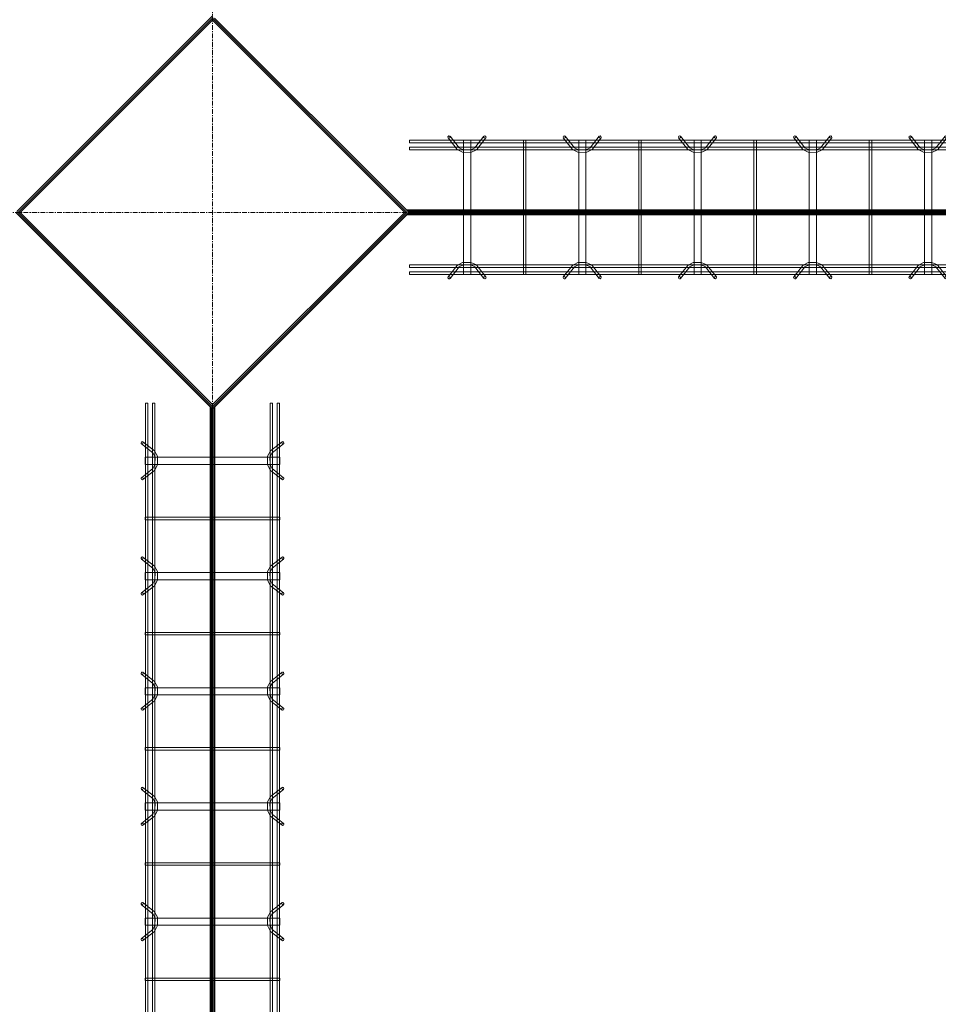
# Model space of a CAD drawing. Header units: inches. Extents: x -4136 to 1945, y -6639 to 12387.
# Tile 341 of 656: x -2847 to -2752, y 10084 to 10187. Entities that reach past the tile are written whole.
import ezdxf

# ---------------------------------------------------------------- set-up
doc = ezdxf.new("R2010")
doc.units = ezdxf.units.IN
doc.header["$MEASUREMENT"] = 0
doc.linetypes.add('Línea de rejilla', pattern=[0.875, 0.5, -0.125, 0.125, -0.125])
for name, color, linetype, lineweight in [('A-FLOR', 7, 'Continuous', 9), ('A-GENM', 7, 'Continuous', 9), ('S-BEAM', 7, 'Continuous', 9), ('S-GRID', 7, 'Continuous', 9)]:
    doc.layers.add(name, color=color, linetype=linetype, lineweight=lineweight)

# ---------------------------------------------------------------- blocks, each defined once
blk = doc.blocks.new('Dowel bar assembly - Dowel bar assembly-670865-SLAB ON GROUND JOINTS')
at = {"layer": 'S-BEAM', "color": 253, "true_color": 0xaaaaaa}
for p, q in [((4.02, 2.23), (4.97, 1.03)), ((5.18, 1.19), (4.23, 2.39)), ((7.76, 2.39), (6.81, 1.19)), ((7.01, 1.03), (7.96, 2.23)), ((16.02, 2.23), (16.97, 1.03)), ((17.18, 1.19), (16.23, 2.39)), ((19.76, 2.39), (18.81, 1.19)), ((19.01, 1.03), (19.96, 2.23)), ((28.02, 2.23), (28.97, 1.03)), ((29.18, 1.19), (28.23, 2.39)), ((31.76, 2.39), (30.81, 1.19)), ((31.01, 1.03), (31.96, 2.23)), ((40.02, 2.23), (40.97, 1.03)), ((41.18, 1.19), (40.23, 2.39)), ((43.76, 2.39), (42.81, 1.19)), ((43.01, 1.03), (43.96, 2.23)), ((52.02, 2.23), (52.97, 1.03)), ((53.18, 1.19), (52.23, 2.39)), ((55.76, 2.39), (54.81, 1.19)), ((55.01, 1.03), (55.96, 2.23)), ((64.02, 2.23), (64.97, 1.03)), ((65.18, 1.19), (64.23, 2.39)), ((67.76, 2.39), (66.81, 1.19)), ((67.01, 1.03), (67.96, 2.23)), ((76.02, 2.23), (76.97, 1.03)), ((77.18, 1.19), (76.23, 2.39)), ((79.76, 2.39), (78.81, 1.19)), ((79.01, 1.03), (79.96, 2.23)), ((88.02, 2.23), (88.97, 1.03)), ((89.18, 1.19), (88.23, 2.39)), ((91.76, 2.39), (90.81, 1.19)), ((91.01, 1.03), (91.96, 2.23)), ((100.02, 2.23), (100.97, 1.03)), ((101.18, 1.19), (100.23, 2.39)), ((103.76, 2.39), (102.81, 1.19)), ((103.01, 1.03), (103.96, 2.23)), ((112.02, 2.23), (112.97, 1.03)), ((113.18, 1.19), (112.23, 2.39)), ((115.76, 2.39), (114.81, 1.19)), ((115.01, 1.03), (115.96, 2.23)), ((127.63, 2.23), (128.58, 1.03)), ((128.78, 1.19), (127.83, 2.39)), ((131.37, 2.39), (130.42, 1.19)), ((130.62, 1.03), (131.57, 2.23)), ((135.61, 1.98), (0, 1.98)), ((0, 1.98), (0, 1.72)), ((0, 1.72), (0, 1.98)), ((0, 1.72), (135.61, 1.72)), ((135.61, 1.25), (0, 1.25)), ((0, 0.99), (0, 1.25)), ((0, 1.25), (0, 0.99)), ((5.63, 1.99), (5.63, -12.01)), ((6.38, 1.99), (5.63, 1.99)), ((5.63, 1.99), (6.38, 1.99)), ((6.38, -12.01), (6.38, 1.99)), ((11.87, 1.99), (11.87, -12.01)), ((12.13, 1.99), (11.87, 1.99)), ((11.87, 1.99), (12.13, 1.99)), ((12.13, -12.01), (12.13, 1.99)), ((17.63, 1.99), (17.63, -12.01)), ((18.38, 1.99), (17.63, 1.99)), ((17.63, 1.99), (18.38, 1.99)), ((18.38, -12.01), (18.38, 1.99)), ((23.87, 1.99), (23.87, -12.01)), ((24.13, 1.99), (23.87, 1.99)), ((23.87, 1.99), (24.13, 1.99)), ((24.13, -12.01), (24.13, 1.99)), ((29.63, 1.99), (29.63, -12.01)), ((30.38, 1.99), (29.63, 1.99)), ((29.63, 1.99), (30.38, 1.99)), ((30.38, -12.01), (30.38, 1.99)), ((35.87, 1.99), (35.87, -12.01)), ((36.13, 1.99), (35.87, 1.99)), ((35.87, 1.99), (36.13, 1.99)), ((36.13, -12.01), (36.13, 1.99)), ((41.63, 1.99), (41.63, -12.01)), ((42.38, 1.99), (41.63, 1.99)), ((41.63, 1.99), (42.38, 1.99)), ((42.38, -12.01), (42.38, 1.99)), ((47.87, 1.99), (47.87, -12.01)), ((48.13, 1.99), (47.87, 1.99)), ((47.87, 1.99), (48.13, 1.99)), ((48.13, -12.01), (48.13, 1.99)), ((53.63, 1.99), (53.63, -12.01)), ((54.38, 1.99), (53.63, 1.99)), ((53.63, 1.99), (54.38, 1.99)), ((54.38, -12.01), (54.38, 1.99)), ((59.87, 1.99), (59.87, -12.01)), ((60.13, 1.99), (59.87, 1.99)), ((59.87, 1.99), (60.13, 1.99)), ((60.13, -12.01), (60.13, 1.99)), ((65.63, 1.99), (65.63, -12.01)), ((66.38, 1.99), (65.63, 1.99)), ((65.63, 1.99), (66.38, 1.99)), ((66.38, -12.01), (66.38, 1.99)), ((71.87, 1.99), (71.87, -12.01)), ((72.13, 1.99), (71.87, 1.99)), ((71.87, 1.99), (72.13, 1.99)), ((72.13, -12.01), (72.13, 1.99)), ((77.63, 1.99), (77.63, -12.01)), ((78.38, 1.99), (77.63, 1.99)), ((77.63, 1.99), (78.38, 1.99)), ((78.38, -12.01), (78.38, 1.99)), ((83.87, 1.99), (83.87, -12.01)), ((84.13, 1.99), (83.87, 1.99)), ((83.87, 1.99), (84.13, 1.99)), ((84.13, -12.01), (84.13, 1.99)), ((89.63, 1.99), (89.63, -12.01)), ((90.38, 1.99), (89.63, 1.99)), ((89.63, 1.99), (90.38, 1.99)), ((90.38, -12.01), (90.38, 1.99)), ((95.87, 1.99), (95.87, -12.01)), ((96.13, 1.99), (95.87, 1.99)), ((95.87, 1.99), (96.13, 1.99)), ((96.13, -12.01), (96.13, 1.99)), ((101.63, 1.99), (101.63, -12.01)), ((102.38, 1.99), (101.63, 1.99)), ((101.63, 1.99), (102.38, 1.99)), ((102.38, -12.01), (102.38, 1.99)), ((107.87, 1.99), (107.87, -12.01)), ((108.13, 1.99), (107.87, 1.99)), ((107.87, 1.99), (108.13, 1.99)), ((108.13, -12.01), (108.13, 1.99)), ((113.63, 1.99), (113.63, -12.01)), ((114.38, 1.99), (113.63, 1.99)), ((113.63, 1.99), (114.38, 1.99)), ((114.38, -12.01), (114.38, 1.99)), ((119.87, 1.99), (119.87, -12.01)), ((120.13, 1.99), (119.87, 1.99)), ((119.87, 1.99), (120.13, 1.99)), ((120.13, -12.01), (120.13, 1.99)), ((129.23, 1.99), (129.23, -12.01)), ((129.98, 1.99), (129.23, 1.99)), ((129.23, 1.99), (129.98, 1.99)), ((129.98, -12.01), (129.98, 1.99)), ((135.61, 1.98), (135.61, 1.72)), ((135.61, 1.72), (135.61, 1.98)), ((135.61, 0.99), (135.61, 1.25)), ((135.61, 1.25), (135.61, 0.99)), ((0, 0.99), (135.61, 0.99)), ((135.61, -11.01), (0, -11.01)), ((0, -11.27), (0, -11.01)), ((0, -11.01), (0, -11.27)), ((0, -11.27), (135.61, -11.27)), ((4.97, -11.05), (4.02, -12.25)), ((4.23, -12.41), (5.18, -11.21)), ((6.81, -11.21), (7.76, -12.41)), ((7.96, -12.25), (7.01, -11.05)), ((16.97, -11.05), (16.02, -12.25)), ((16.23, -12.41), (17.18, -11.21)), ((18.81, -11.21), (19.76, -12.41)), ((19.96, -12.25), (19.01, -11.05)), ((28.97, -11.05), (28.02, -12.25)), ((28.23, -12.41), (29.18, -11.21)), ((30.81, -11.21), (31.76, -12.41)), ((31.96, -12.25), (31.01, -11.05)), ((40.97, -11.05), (40.02, -12.25)), ((40.23, -12.41), (41.18, -11.21)), ((42.81, -11.21), (43.76, -12.41)), ((43.96, -12.25), (43.01, -11.05)), ((52.97, -11.05), (52.02, -12.25)), ((52.23, -12.41), (53.18, -11.21)), ((54.81, -11.21), (55.76, -12.41)), ((55.96, -12.25), (55.01, -11.05)), ((64.97, -11.05), (64.02, -12.25)), ((64.23, -12.41), (65.18, -11.21)), ((66.81, -11.21), (67.76, -12.41)), ((67.96, -12.25), (67.01, -11.05)), ((76.97, -11.05), (76.02, -12.25)), ((76.23, -12.41), (77.18, -11.21)), ((78.81, -11.21), (79.76, -12.41)), ((79.96, -12.25), (79.01, -11.05)), ((88.97, -11.05), (88.02, -12.25)), ((88.23, -12.41), (89.18, -11.21)), ((90.81, -11.21), (91.76, -12.41)), ((91.96, -12.25), (91.01, -11.05)), ((100.97, -11.05), (100.02, -12.25)), ((100.23, -12.41), (101.18, -11.21)), ((102.81, -11.21), (103.76, -12.41)), ((103.96, -12.25), (103.01, -11.05)), ((112.97, -11.05), (112.02, -12.25)), ((112.23, -12.41), (113.18, -11.21)), ((114.81, -11.21), (115.76, -12.41)), ((115.96, -12.25), (115.01, -11.05)), ((128.58, -11.05), (127.63, -12.25)), ((127.83, -12.41), (128.78, -11.21)), ((130.42, -11.21), (131.37, -12.41)), ((131.57, -12.25), (130.62, -11.05)), ((135.61, -11.27), (135.61, -11.01)), ((135.61, -11.01), (135.61, -11.27)), ((135.61, -11.74), (0, -11.74)), ((0, -12), (0, -11.74)), ((0, -11.74), (0, -12)), ((0, -12), (135.61, -12)), ((6.38, -12.01), (5.63, -12.01)), ((5.63, -12.01), (6.38, -12.01)), ((12.13, -12.01), (11.87, -12.01)), ((11.87, -12.01), (12.13, -12.01)), ((18.38, -12.01), (17.63, -12.01)), ((17.63, -12.01), (18.38, -12.01)), ((24.13, -12.01), (23.87, -12.01)), ((23.87, -12.01), (24.13, -12.01)), ((30.38, -12.01), (29.63, -12.01)), ((29.63, -12.01), (30.38, -12.01)), ((36.13, -12.01), (35.87, -12.01)), ((35.87, -12.01), (36.13, -12.01)), ((42.38, -12.01), (41.63, -12.01)), ((41.63, -12.01), (42.38, -12.01)), ((48.13, -12.01), (47.87, -12.01)), ((47.87, -12.01), (48.13, -12.01)), ((54.38, -12.01), (53.63, -12.01)), ((53.63, -12.01), (54.38, -12.01)), ((60.13, -12.01), (59.87, -12.01)), ((59.87, -12.01), (60.13, -12.01)), ((66.38, -12.01), (65.63, -12.01)), ((65.63, -12.01), (66.38, -12.01)), ((72.13, -12.01), (71.87, -12.01)), ((71.87, -12.01), (72.13, -12.01)), ((78.38, -12.01), (77.63, -12.01)), ((77.63, -12.01), (78.38, -12.01)), ((84.13, -12.01), (83.87, -12.01)), ((83.87, -12.01), (84.13, -12.01)), ((90.38, -12.01), (89.63, -12.01)), ((89.63, -12.01), (90.38, -12.01)), ((96.13, -12.01), (95.87, -12.01)), ((95.87, -12.01), (96.13, -12.01)), ((102.38, -12.01), (101.63, -12.01)), ((101.63, -12.01), (102.38, -12.01)), ((108.13, -12.01), (107.87, -12.01)), ((107.87, -12.01), (108.13, -12.01)), ((114.38, -12.01), (113.63, -12.01)), ((113.63, -12.01), (114.38, -12.01)), ((120.13, -12.01), (119.87, -12.01)), ((119.87, -12.01), (120.13, -12.01)), ((129.98, -12.01), (129.23, -12.01)), ((129.23, -12.01), (129.98, -12.01)), ((135.61, -12), (135.61, -11.74)), ((135.61, -11.74), (135.61, -12))]:
    blk.add_line(p, q, dxfattribs=at)
at = {"layer": 'S-BEAM', "color": 253, "true_color": 0xaaaaaa, "flags": 128}
for points in [[(4.97, 1.03), (5.53, 0.73), (6.39, 0.72), (6.97, 0.99), (7.01, 1.03)], [(5.18, 1.19), (5.62, 0.97), (6.38, 0.98), (6.81, 1.19)], [(16.97, 1.03), (17.53, 0.73), (18.39, 0.72), (18.97, 0.99), (19.01, 1.03)], [(17.18, 1.19), (17.62, 0.97), (18.38, 0.98), (18.81, 1.19)], [(28.97, 1.03), (29.53, 0.73), (30.39, 0.72), (30.97, 0.99), (31.01, 1.03)], [(29.18, 1.19), (29.62, 0.97), (30.38, 0.98), (30.81, 1.19)], [(40.97, 1.03), (41.53, 0.73), (42.39, 0.72), (42.97, 0.99), (43.01, 1.03)], [(41.18, 1.19), (41.62, 0.97), (42.38, 0.98), (42.81, 1.19)], [(52.97, 1.03), (53.53, 0.73), (54.39, 0.72), (54.97, 0.99), (55.01, 1.03)], [(53.18, 1.19), (53.62, 0.97), (54.38, 0.98), (54.81, 1.19)], [(64.97, 1.03), (65.53, 0.73), (66.39, 0.72), (66.97, 0.99), (67.01, 1.03)], [(65.18, 1.19), (65.62, 0.97), (66.38, 0.98), (66.81, 1.19)], [(76.97, 1.03), (77.53, 0.73), (78.39, 0.72), (78.97, 0.99), (79.01, 1.03)], [(77.18, 1.19), (77.62, 0.97), (78.38, 0.98), (78.81, 1.19)], [(88.97, 1.03), (89.53, 0.73), (90.39, 0.72), (90.97, 0.99), (91.01, 1.03)], [(89.18, 1.19), (89.62, 0.97), (90.38, 0.98), (90.81, 1.19)], [(100.97, 1.03), (101.53, 0.73), (102.39, 0.72), (102.97, 0.99), (103.01, 1.03)], [(101.18, 1.19), (101.62, 0.97), (102.38, 0.98), (102.81, 1.19)], [(112.97, 1.03), (113.53, 0.73), (114.39, 0.72), (114.97, 0.99), (115.01, 1.03)], [(113.18, 1.19), (113.62, 0.97), (114.38, 0.98), (114.81, 1.19)], [(128.58, 1.03), (129.13, 0.73), (129.99, 0.72), (130.58, 0.99), (130.62, 1.03)], [(128.78, 1.19), (129.23, 0.97), (129.99, 0.98), (130.42, 1.19)], [(4.97, -11.05), (5.53, -10.75), (6.39, -10.74), (6.97, -11.01), (7.01, -11.05)], [(5.18, -11.21), (5.62, -10.99), (6.38, -11), (6.81, -11.21)], [(16.97, -11.05), (17.53, -10.75), (18.39, -10.74), (18.97, -11.01), (19.01, -11.05)], [(17.18, -11.21), (17.62, -10.99), (18.38, -11), (18.81, -11.21)], [(28.97, -11.05), (29.53, -10.75), (30.39, -10.74), (30.97, -11.01), (31.01, -11.05)], [(29.18, -11.21), (29.62, -10.99), (30.38, -11), (30.81, -11.21)], [(40.97, -11.05), (41.53, -10.75), (42.39, -10.74), (42.97, -11.01), (43.01, -11.05)], [(41.18, -11.21), (41.62, -10.99), (42.38, -11), (42.81, -11.21)], [(52.97, -11.05), (53.53, -10.75), (54.39, -10.74), (54.97, -11.01), (55.01, -11.05)], [(53.18, -11.21), (53.62, -10.99), (54.38, -11), (54.81, -11.21)], [(64.97, -11.05), (65.53, -10.75), (66.39, -10.74), (66.97, -11.01), (67.01, -11.05)], [(65.18, -11.21), (65.62, -10.99), (66.38, -11), (66.81, -11.21)], [(76.97, -11.05), (77.53, -10.75), (78.39, -10.74), (78.97, -11.01), (79.01, -11.05)], [(77.18, -11.21), (77.62, -10.99), (78.38, -11), (78.81, -11.21)], [(88.97, -11.05), (89.53, -10.75), (90.39, -10.74), (90.97, -11.01), (91.01, -11.05)], [(89.18, -11.21), (89.62, -10.99), (90.38, -11), (90.81, -11.21)], [(100.97, -11.05), (101.53, -10.75), (102.39, -10.74), (102.97, -11.01), (103.01, -11.05)], [(101.18, -11.21), (101.62, -10.99), (102.38, -11), (102.81, -11.21)], [(112.97, -11.05), (113.53, -10.75), (114.39, -10.74), (114.97, -11.01), (115.01, -11.05)], [(113.18, -11.21), (113.62, -10.99), (114.38, -11), (114.81, -11.21)], [(128.58, -11.05), (129.13, -10.75), (129.99, -10.74), (130.58, -11.01), (130.62, -11.05)], [(128.78, -11.21), (129.23, -10.99), (129.99, -11), (130.42, -11.21)]]:
    blk.add_lwpolyline(points, dxfattribs=at)
at = {"layer": 'S-BEAM', "color": 253, "true_color": 0xaaaaaa}
for centre, major_axis, start_param, end_param in [((4.12, 2.31), (0.101, 0.08), 5.709265, 8.850858), ((4.12, 2.31), (0.101, 0.08), 2.567673, 5.709265), ((7.86, 2.31), (-0.101, 0.08), 3.715513, 6.857105), ((7.86, 2.31), (-0.101, 0.08), 0.57392, 3.715513), ((16.12, 2.31), (0.101, 0.08), 5.709265, 8.850858), ((16.12, 2.31), (0.101, 0.08), 2.567673, 5.709265), ((19.86, 2.31), (-0.101, 0.08), 3.715513, 6.857105), ((19.86, 2.31), (-0.101, 0.08), 0.57392, 3.715513), ((28.12, 2.31), (0.101, 0.08), 5.709265, 8.850858), ((28.12, 2.31), (0.101, 0.08), 2.567673, 5.709265), ((31.86, 2.31), (-0.101, 0.08), 3.715513, 6.857105), ((31.86, 2.31), (-0.101, 0.08), 0.57392, 3.715513), ((40.12, 2.31), (0.101, 0.08), 5.709265, 8.850858), ((40.12, 2.31), (0.101, 0.08), 2.567673, 5.709265), ((43.86, 2.31), (-0.101, 0.08), 3.715513, 6.857105), ((43.86, 2.31), (-0.101, 0.08), 0.57392, 3.715513), ((52.12, 2.31), (0.101, 0.08), 5.709265, 8.850858), ((52.12, 2.31), (0.101, 0.08), 2.567673, 5.709265), ((55.86, 2.31), (-0.101, 0.08), 3.715513, 6.857105), ((55.86, 2.31), (-0.101, 0.08), 0.57392, 3.715513), ((64.12, 2.31), (0.101, 0.08), 5.709265, 8.850858), ((64.12, 2.31), (0.101, 0.08), 2.567673, 5.709265), ((67.86, 2.31), (-0.101, 0.08), 3.715513, 6.857105), ((67.86, 2.31), (-0.101, 0.08), 0.57392, 3.715513), ((76.12, 2.31), (0.101, 0.08), 5.709265, 8.850858), ((76.12, 2.31), (0.101, 0.08), 2.567673, 5.709265), ((79.86, 2.31), (-0.101, 0.08), 3.715513, 6.857105), ((79.86, 2.31), (-0.101, 0.08), 0.57392, 3.715513), ((88.12, 2.31), (0.101, 0.08), 5.709265, 8.850858), ((88.12, 2.31), (0.101, 0.08), 2.567673, 5.709265), ((91.86, 2.31), (-0.101, 0.08), 3.715513, 6.857105), ((91.86, 2.31), (-0.101, 0.08), 0.57392, 3.715513), ((100.12, 2.31), (0.101, 0.08), 5.709265, 8.850858), ((100.12, 2.31), (0.101, 0.08), 2.567673, 5.709265), ((103.86, 2.31), (-0.101, 0.08), 3.715513, 6.857105), ((103.86, 2.31), (-0.101, 0.08), 0.57392, 3.715513), ((112.12, 2.31), (0.101, 0.08), 5.709265, 8.850858), ((112.12, 2.31), (0.101, 0.08), 2.567673, 5.709265), ((115.86, 2.31), (-0.101, 0.08), 3.715513, 6.857105), ((115.86, 2.31), (-0.101, 0.08), 0.57392, 3.715513), ((127.73, 2.31), (0.101, 0.08), 5.709265, 8.850858), ((127.73, 2.31), (0.101, 0.08), 2.567673, 5.709265), ((131.47, 2.31), (-0.101, 0.08), 3.715513, 6.857105), ((131.47, 2.31), (-0.101, 0.08), 0.57392, 3.715513), ((4.12, -12.33), (-0.101, 0.08), 3.715513, 6.857105), ((7.86, -12.33), (0.101, 0.08), 5.709265, 8.850858), ((16.12, -12.33), (-0.101, 0.08), 3.715513, 6.857105), ((19.86, -12.33), (0.101, 0.08), 5.709265, 8.850858), ((28.12, -12.33), (-0.101, 0.08), 3.715513, 6.857105), ((31.86, -12.33), (0.101, 0.08), 5.709265, 8.850858), ((40.12, -12.33), (-0.101, 0.08), 3.715513, 6.857105), ((43.86, -12.33), (0.101, 0.08), 5.709265, 8.850858), ((52.12, -12.33), (-0.101, 0.08), 3.715513, 6.857105), ((55.86, -12.33), (0.101, 0.08), 5.709265, 8.850858), ((64.12, -12.33), (-0.101, 0.08), 3.715513, 6.857105), ((67.86, -12.33), (0.101, 0.08), 5.709265, 8.850858), ((76.12, -12.33), (-0.101, 0.08), 3.715513, 6.857105), ((79.86, -12.33), (0.101, 0.08), 5.709265, 8.850858), ((88.12, -12.33), (-0.101, 0.08), 3.715513, 6.857105), ((91.86, -12.33), (0.101, 0.08), 5.709265, 8.850858), ((100.12, -12.33), (-0.101, 0.08), 3.715513, 6.857105), ((103.86, -12.33), (0.101, 0.08), 5.709265, 8.850858), ((112.12, -12.33), (-0.101, 0.08), 3.715513, 6.857105), ((115.86, -12.33), (0.101, 0.08), 5.709265, 8.850858), ((127.73, -12.33), (-0.101, 0.08), 3.715513, 6.857105), ((131.47, -12.33), (0.101, 0.08), 5.709265, 8.850858), ((4.12, -12.33), (-0.101, 0.08), 0.57392, 3.715513), ((7.86, -12.33), (0.101, 0.08), 2.567673, 5.709265), ((16.12, -12.33), (-0.101, 0.08), 0.57392, 3.715513), ((19.86, -12.33), (0.101, 0.08), 2.567673, 5.709265), ((28.12, -12.33), (-0.101, 0.08), 0.57392, 3.715513), ((31.86, -12.33), (0.101, 0.08), 2.567673, 5.709265), ((40.12, -12.33), (-0.101, 0.08), 0.57392, 3.715513), ((43.86, -12.33), (0.101, 0.08), 2.567673, 5.709265), ((52.12, -12.33), (-0.101, 0.08), 0.57392, 3.715513), ((55.86, -12.33), (0.101, 0.08), 2.567673, 5.709265), ((64.12, -12.33), (-0.101, 0.08), 0.57392, 3.715513), ((67.86, -12.33), (0.101, 0.08), 2.567673, 5.709265), ((76.12, -12.33), (-0.101, 0.08), 0.57392, 3.715513), ((79.86, -12.33), (0.101, 0.08), 2.567673, 5.709265), ((88.12, -12.33), (-0.101, 0.08), 0.57392, 3.715513), ((91.86, -12.33), (0.101, 0.08), 2.567673, 5.709265), ((100.12, -12.33), (-0.101, 0.08), 0.57392, 3.715513), ((103.86, -12.33), (0.101, 0.08), 2.567673, 5.709265), ((112.12, -12.33), (-0.101, 0.08), 0.57392, 3.715513), ((115.86, -12.33), (0.101, 0.08), 2.567673, 5.709265), ((127.73, -12.33), (-0.101, 0.08), 0.57392, 3.715513), ((131.47, -12.33), (0.101, 0.08), 2.567673, 5.709265)]:
    blk.add_ellipse(centre, major_axis=major_axis, ratio=0.816528, start_param=start_param, end_param=end_param, dxfattribs=at)
blk = doc.blocks.new('Dowel bar assembly - Dowel bar assembly-673744-SLAB ON GROUND JOINTS')
at = {"layer": 'S-BEAM', "color": 253, "true_color": 0xaaaaaa}
for p, q in [((4.02, 2.23), (4.97, 1.03)), ((5.18, 1.19), (4.23, 2.39)), ((7.76, 2.39), (6.81, 1.19)), ((7.01, 1.03), (7.96, 2.23)), ((16.02, 2.23), (16.97, 1.03)), ((17.18, 1.19), (16.23, 2.39)), ((19.76, 2.39), (18.81, 1.19)), ((19.01, 1.03), (19.96, 2.23)), ((28.02, 2.23), (28.97, 1.03)), ((29.18, 1.19), (28.23, 2.39)), ((31.76, 2.39), (30.81, 1.19)), ((31.01, 1.03), (31.96, 2.23)), ((40.02, 2.23), (40.97, 1.03)), ((41.18, 1.19), (40.23, 2.39)), ((43.76, 2.39), (42.81, 1.19)), ((43.01, 1.03), (43.96, 2.23)), ((52.02, 2.23), (52.97, 1.03)), ((53.18, 1.19), (52.23, 2.39)), ((55.76, 2.39), (54.81, 1.19)), ((55.01, 1.03), (55.96, 2.23)), ((245.28, 1.98), (0, 1.98)), ((0, 1.98), (0, 1.72)), ((0, 1.72), (0, 1.98)), ((0, 1.72), (245.28, 1.72)), ((245.28, 1.25), (0, 1.25)), ((0, 0.99), (0, 1.25)), ((0, 1.25), (0, 0.99)), ((5.63, 1.99), (5.63, -12.01)), ((6.38, 1.99), (5.63, 1.99)), ((5.63, 1.99), (6.38, 1.99)), ((6.38, -12.01), (6.38, 1.99)), ((11.87, 1.99), (11.87, -12.01)), ((12.13, 1.99), (11.87, 1.99)), ((11.87, 1.99), (12.13, 1.99)), ((12.13, -12.01), (12.13, 1.99)), ((17.63, 1.99), (17.63, -12.01)), ((18.38, 1.99), (17.63, 1.99)), ((17.63, 1.99), (18.38, 1.99)), ((18.38, -12.01), (18.38, 1.99)), ((23.87, 1.99), (23.87, -12.01)), ((24.13, 1.99), (23.87, 1.99)), ((23.87, 1.99), (24.13, 1.99)), ((24.13, -12.01), (24.13, 1.99)), ((29.63, 1.99), (29.63, -12.01)), ((30.38, 1.99), (29.63, 1.99)), ((29.63, 1.99), (30.38, 1.99)), ((30.38, -12.01), (30.38, 1.99)), ((35.87, 1.99), (35.87, -12.01)), ((36.13, 1.99), (35.87, 1.99)), ((35.87, 1.99), (36.13, 1.99)), ((36.13, -12.01), (36.13, 1.99)), ((41.63, 1.99), (41.63, -12.01)), ((42.38, 1.99), (41.63, 1.99)), ((41.63, 1.99), (42.38, 1.99)), ((42.38, -12.01), (42.38, 1.99)), ((47.87, 1.99), (47.87, -12.01)), ((48.13, 1.99), (47.87, 1.99)), ((47.87, 1.99), (48.13, 1.99)), ((48.13, -12.01), (48.13, 1.99)), ((53.63, 1.99), (53.63, -12.01)), ((54.38, 1.99), (53.63, 1.99)), ((53.63, 1.99), (54.38, 1.99)), ((54.38, -12.01), (54.38, 1.99)), ((59.87, 1.99), (59.87, -12.01)), ((60.13, 1.99), (59.87, 1.99)), ((59.87, 1.99), (60.13, 1.99)), ((60.13, -12.01), (60.13, 1.99)), ((0, 0.99), (245.28, 0.99)), ((245.28, -11.01), (0, -11.01)), ((0, -11.27), (0, -11.01)), ((0, -11.01), (0, -11.27)), ((0, -11.27), (245.28, -11.27)), ((4.97, -11.05), (4.02, -12.25)), ((4.23, -12.41), (5.18, -11.21)), ((6.81, -11.21), (7.76, -12.41)), ((7.96, -12.25), (7.01, -11.05)), ((16.97, -11.05), (16.02, -12.25)), ((16.23, -12.41), (17.18, -11.21)), ((18.81, -11.21), (19.76, -12.41)), ((19.96, -12.25), (19.01, -11.05)), ((28.97, -11.05), (28.02, -12.25)), ((28.23, -12.41), (29.18, -11.21)), ((30.81, -11.21), (31.76, -12.41)), ((31.96, -12.25), (31.01, -11.05)), ((40.97, -11.05), (40.02, -12.25)), ((40.23, -12.41), (41.18, -11.21)), ((42.81, -11.21), (43.76, -12.41)), ((43.96, -12.25), (43.01, -11.05)), ((52.97, -11.05), (52.02, -12.25)), ((52.23, -12.41), (53.18, -11.21)), ((54.81, -11.21), (55.76, -12.41)), ((55.96, -12.25), (55.01, -11.05)), ((245.28, -11.74), (0, -11.74)), ((0, -12), (0, -11.74)), ((0, -11.74), (0, -12)), ((0, -12), (245.28, -12)), ((6.38, -12.01), (5.63, -12.01)), ((5.63, -12.01), (6.38, -12.01)), ((12.13, -12.01), (11.87, -12.01)), ((11.87, -12.01), (12.13, -12.01)), ((18.38, -12.01), (17.63, -12.01)), ((17.63, -12.01), (18.38, -12.01)), ((24.13, -12.01), (23.87, -12.01)), ((23.87, -12.01), (24.13, -12.01)), ((30.38, -12.01), (29.63, -12.01)), ((29.63, -12.01), (30.38, -12.01)), ((36.13, -12.01), (35.87, -12.01)), ((35.87, -12.01), (36.13, -12.01)), ((42.38, -12.01), (41.63, -12.01)), ((41.63, -12.01), (42.38, -12.01)), ((48.13, -12.01), (47.87, -12.01)), ((47.87, -12.01), (48.13, -12.01)), ((54.38, -12.01), (53.63, -12.01)), ((53.63, -12.01), (54.38, -12.01)), ((60.13, -12.01), (59.87, -12.01)), ((59.87, -12.01), (60.13, -12.01))]:
    blk.add_line(p, q, dxfattribs=at)
at = {"layer": 'S-BEAM', "color": 253, "true_color": 0xaaaaaa, "flags": 128}
for points in [[(4.97, 1.03), (5.53, 0.73), (6.39, 0.72), (6.97, 0.99), (7.01, 1.03)], [(5.18, 1.19), (5.62, 0.97), (6.38, 0.98), (6.81, 1.19)], [(16.97, 1.03), (17.53, 0.73), (18.39, 0.72), (18.97, 0.99), (19.01, 1.03)], [(17.18, 1.19), (17.62, 0.97), (18.38, 0.98), (18.81, 1.19)], [(28.97, 1.03), (29.53, 0.73), (30.39, 0.72), (30.97, 0.99), (31.01, 1.03)], [(29.18, 1.19), (29.62, 0.97), (30.38, 0.98), (30.81, 1.19)], [(40.97, 1.03), (41.53, 0.73), (42.39, 0.72), (42.97, 0.99), (43.01, 1.03)], [(41.18, 1.19), (41.62, 0.97), (42.38, 0.98), (42.81, 1.19)], [(52.97, 1.03), (53.53, 0.73), (54.39, 0.72), (54.97, 0.99), (55.01, 1.03)], [(53.18, 1.19), (53.62, 0.97), (54.38, 0.98), (54.81, 1.19)], [(4.97, -11.05), (5.53, -10.75), (6.39, -10.74), (6.97, -11.01), (7.01, -11.05)], [(5.18, -11.21), (5.62, -10.99), (6.38, -11), (6.81, -11.21)], [(16.97, -11.05), (17.53, -10.75), (18.39, -10.74), (18.97, -11.01), (19.01, -11.05)], [(17.18, -11.21), (17.62, -10.99), (18.38, -11), (18.81, -11.21)], [(28.97, -11.05), (29.53, -10.75), (30.39, -10.74), (30.97, -11.01), (31.01, -11.05)], [(29.18, -11.21), (29.62, -10.99), (30.38, -11), (30.81, -11.21)], [(40.97, -11.05), (41.53, -10.75), (42.39, -10.74), (42.97, -11.01), (43.01, -11.05)], [(41.18, -11.21), (41.62, -10.99), (42.38, -11), (42.81, -11.21)], [(52.97, -11.05), (53.53, -10.75), (54.39, -10.74), (54.97, -11.01), (55.01, -11.05)], [(53.18, -11.21), (53.62, -10.99), (54.38, -11), (54.81, -11.21)]]:
    blk.add_lwpolyline(points, dxfattribs=at)
at = {"layer": 'S-BEAM', "color": 253, "true_color": 0xaaaaaa}
for centre, major_axis, start_param, end_param in [((4.12, 2.31), (0.101, 0.08), 5.709265, 8.850858), ((4.12, 2.31), (0.101, 0.08), 2.567673, 5.709265), ((7.86, 2.31), (-0.101, 0.08), 3.715513, 6.857105), ((7.86, 2.31), (-0.101, 0.08), 0.57392, 3.715513), ((16.12, 2.31), (0.101, 0.08), 5.709265, 8.850858), ((16.12, 2.31), (0.101, 0.08), 2.567673, 5.709265), ((19.86, 2.31), (-0.101, 0.08), 3.715513, 6.857105), ((19.86, 2.31), (-0.101, 0.08), 0.57392, 3.715513), ((28.12, 2.31), (0.101, 0.08), 5.709265, 8.850858), ((28.12, 2.31), (0.101, 0.08), 2.567673, 5.709265), ((31.86, 2.31), (-0.101, 0.08), 3.715513, 6.857105), ((31.86, 2.31), (-0.101, 0.08), 0.57392, 3.715513), ((40.12, 2.31), (0.101, 0.08), 5.709265, 8.850858), ((40.12, 2.31), (0.101, 0.08), 2.567673, 5.709265), ((43.86, 2.31), (-0.101, 0.08), 3.715513, 6.857105), ((43.86, 2.31), (-0.101, 0.08), 0.57392, 3.715513), ((52.12, 2.31), (0.101, 0.08), 5.709265, 8.850858), ((52.12, 2.31), (0.101, 0.08), 2.567673, 5.709265), ((55.86, 2.31), (-0.101, 0.08), 3.715513, 6.857105), ((55.86, 2.31), (-0.101, 0.08), 0.57392, 3.715513), ((4.12, -12.33), (-0.101, 0.08), 3.715513, 6.857105), ((7.86, -12.33), (0.101, 0.08), 5.709265, 8.850858), ((16.12, -12.33), (-0.101, 0.08), 3.715513, 6.857105), ((19.86, -12.33), (0.101, 0.08), 5.709265, 8.850858), ((28.12, -12.33), (-0.101, 0.08), 3.715513, 6.857105), ((31.86, -12.33), (0.101, 0.08), 5.709265, 8.850858), ((40.12, -12.33), (-0.101, 0.08), 3.715513, 6.857105), ((43.86, -12.33), (0.101, 0.08), 5.709265, 8.850858), ((52.12, -12.33), (-0.101, 0.08), 3.715513, 6.857105), ((55.86, -12.33), (0.101, 0.08), 5.709265, 8.850858), ((4.12, -12.33), (-0.101, 0.08), 0.57392, 3.715513), ((7.86, -12.33), (0.101, 0.08), 2.567673, 5.709265), ((16.12, -12.33), (-0.101, 0.08), 0.57392, 3.715513), ((19.86, -12.33), (0.101, 0.08), 2.567673, 5.709265), ((28.12, -12.33), (-0.101, 0.08), 0.57392, 3.715513), ((31.86, -12.33), (0.101, 0.08), 2.567673, 5.709265), ((40.12, -12.33), (-0.101, 0.08), 0.57392, 3.715513), ((43.86, -12.33), (0.101, 0.08), 2.567673, 5.709265), ((52.12, -12.33), (-0.101, 0.08), 0.57392, 3.715513), ((55.86, -12.33), (0.101, 0.08), 2.567673, 5.709265)]:
    blk.add_ellipse(centre, major_axis=major_axis, ratio=0.816528, start_param=start_param, end_param=end_param, dxfattribs=at)

msp = doc.modelspace()

# ---------------------------------------------------------------- hatches: boundary and pattern name
at = {"layer": 'A-GENM', "true_color": 0xff0000}
for points in [[(-2827.32374, 10187.06223), (-2827.10103, 10186.83952), (-2827.32374, 10186.61681), (-2847.34367, 10166.59688), (-2847.45502, 10166.48552), (-2847.67773, 10166.70823), (-2847.59224, 10166.79373)], [(-2827.32374, 10187.06223), (-2827.10103, 10186.83952), (-2827.32374, 10186.61681), (-2847.34367, 10166.59688), (-2847.45502, 10166.48552), (-2847.67773, 10166.70823)], [(-2807.19245, 10166.48552), (-2807.30381, 10166.59688), (-2827.32374, 10186.61681), (-2827.10103, 10186.83952), (-2807.05524, 10166.79373), (-2806.96974, 10166.70823)], [(-2807.19245, 10166.48552), (-2807.30381, 10166.59688), (-2827.32374, 10186.61681), (-2827.10103, 10186.83952), (-2806.96974, 10166.70823)], [(-2847.78909, 10166.59688), (-2847.67773, 10166.70823), (-2847.45502, 10166.48552), (-2847.34367, 10166.59688), (-2827.32374, 10146.57695), (-2827.43509, 10146.46559), (-2827.21238, 10146.24288), (-2827.32374, 10146.13152), (-2827.52059, 10146.32838), (-2847.59224, 10166.40003)], [(-2847.78909, 10166.59688), (-2847.74565, 10166.64032), (-2847.67773, 10166.70823), (-2847.45502, 10166.48552), (-2847.34367, 10166.59688), (-2827.32374, 10146.57695), (-2827.43509, 10146.46559), (-2827.21238, 10146.24288), (-2827.2803, 10146.17497), (-2827.32374, 10146.13152), (-2827.36718, 10146.17497), (-2847.74565, 10166.55344)], [(-2827.43509, 10146.46559), (-2827.32374, 10146.57695), (-2807.30381, 10166.59688), (-2807.19245, 10166.48552), (-2806.96974, 10166.70823), (-2806.85839, 10166.59688), (-2807.05524, 10166.40003), (-2827.12689, 10146.32838), (-2827.21238, 10146.24288)], [(-2827.43509, 10146.46559), (-2827.32374, 10146.57695), (-2807.30381, 10166.59688), (-2807.19245, 10166.48552), (-2806.96974, 10166.70823), (-2806.90183, 10166.64032), (-2806.85839, 10166.59688), (-2806.90183, 10166.55344), (-2827.21238, 10146.24288)]]:
    msp.add_hatch(color=1, dxfattribs=at).paths.add_polyline_path(points, flags=0)
at = {"layer": 'A-GENM', "true_color": 0x0000ff}
for points in [[(-2520.53246, 10166.34025), (-2807.11501, 10166.34025), (-2806.85839, 10166.59688), (-2807.02496, 10166.76345), (-2520.62252, 10166.76345), (-2520.78909, 10166.59688)], [(-2520.74565, 10166.64032), (-2806.90183, 10166.64032), (-2807.11184, 10166.85033), (-2520.53564, 10166.85033)], [(-2520.61934, 10166.42713), (-2807.02813, 10166.42713), (-2806.85839, 10166.59688), (-2807.11032, 10166.84881), (-2520.53716, 10166.84881), (-2520.78909, 10166.59688)], [(-2520.59224, 10166.40003), (-2807.05524, 10166.40003), (-2806.85839, 10166.59688), (-2806.96974, 10166.70823), (-2807.05524, 10166.79373), (-2520.59224, 10166.79373), (-2520.67773, 10166.70823), (-2520.78909, 10166.59688)], [(-2520.6101, 10166.41789), (-2807.03738, 10166.41789), (-2806.85839, 10166.59688), (-2807.02344, 10166.76193), (-2520.62404, 10166.76193), (-2520.78909, 10166.59688)], [(-2520.78909, 10166.59688), (-2520.74565, 10166.55344), (-2806.90183, 10166.55344), (-2806.85839, 10166.59688), (-2806.90183, 10166.64032), (-2520.74565, 10166.64032)], [(-2827.58036, 9901.1894), (-2827.58036, 9901.50436), (-2827.58036, 10146.38815), (-2827.32374, 10146.13152), (-2827.15717, 10146.2981), (-2827.15717, 9901.50436), (-2827.15717, 9901.1894)], [(-2827.52059, 9901.1894), (-2827.52059, 9901.50436), (-2827.52059, 10146.32838), (-2827.32374, 10146.13152), (-2827.21238, 10146.24288), (-2827.12689, 10146.32838), (-2827.12689, 9901.50436), (-2827.12689, 9901.1894)], [(-2827.50273, 9901.1894), (-2827.50273, 9901.50436), (-2827.50273, 10146.31052), (-2827.32374, 10146.13152), (-2827.15869, 10146.29658), (-2827.15869, 9901.50436), (-2827.15869, 9901.1894)], [(-2827.49348, 9901.1894), (-2827.49348, 9901.50436), (-2827.49348, 10146.30127), (-2827.32374, 10146.13152), (-2827.07181, 10146.38346), (-2827.07181, 9901.50436), (-2827.07181, 9901.1894)], [(-2827.36718, 9901.1894), (-2827.36718, 9901.50436), (-2827.36718, 10146.17497), (-2827.32374, 10146.13152), (-2827.2803, 10146.17497), (-2827.2803, 9901.50436), (-2827.2803, 9901.1894)], [(-2827.2803, 9901.1894), (-2827.2803, 9901.50436), (-2827.2803, 10146.17497), (-2827.07029, 10146.38498), (-2827.07029, 9901.50436), (-2827.07029, 9901.1894)]]:
    msp.add_hatch(color=5, dxfattribs=at).paths.add_polyline_path(points, flags=0)

# ---------------------------------------------------------------- linework, layer by layer
at = {"layer": 'A-FLOR'}
for p, q in [((-2847.56638, 10166.59688), (-2827.32374, 10186.83952)), ((-2827.32374, 10186.83952), (-2807.0811, 10166.59688)), ((-2827.32374, 10146.35424), (-2847.56638, 10166.59688)), ((-2807.0811, 10166.59688), (-2827.32374, 10146.35424))]:
    msp.add_line(p, q, dxfattribs=at)
at = {"layer": 'A-GENM', "color": 1, "true_color": 0xff0000}
for p, q in [((-2847.67773, 10166.70823), (-2827.32374, 10187.06223)), ((-2827.32374, 10187.06223), (-2847.67773, 10166.70823)), ((-2847.63161, 10166.75436), (-2827.32374, 10187.06223)), ((-2827.32374, 10187.06223), (-2847.59224, 10166.79373)), ((-2847.34367, 10166.59688), (-2827.32374, 10186.61681)), ((-2847.34367, 10166.59688), (-2827.32374, 10186.61681)), ((-2827.32374, 10186.61681), (-2847.34367, 10166.59688)), ((-2827.32374, 10186.61681), (-2847.34367, 10166.59688)), ((-2827.32374, 10186.61681), (-2807.30381, 10166.59688)), ((-2827.32374, 10186.61681), (-2807.30381, 10166.59688)), ((-2807.30381, 10166.59688), (-2827.32374, 10186.61681)), ((-2807.30381, 10166.59688), (-2827.32374, 10186.61681)), ((-2827.10103, 10186.83952), (-2807.01587, 10166.75436)), ((-2807.05524, 10166.79373), (-2827.10103, 10186.83952)), ((-2827.10103, 10186.83952), (-2806.96974, 10166.70823)), ((-2806.96974, 10166.70823), (-2827.10103, 10186.83952)), ((-2827.36718, 10146.17497), (-2847.74565, 10166.55344)), ((-2847.63161, 10166.4394), (-2827.48122, 10146.28901)), ((-2827.50273, 10146.31052), (-2847.6101, 10166.41789)), ((-2847.59224, 10166.40003), (-2827.52059, 10146.32838)), ((-2847.34367, 10166.59688), (-2827.32374, 10146.57695)), ((-2827.32374, 10146.57695), (-2847.34367, 10166.59688)), ((-2847.34367, 10166.59688), (-2827.32374, 10146.57695)), ((-2827.32374, 10146.57695), (-2847.34367, 10166.59688)), ((-2827.32374, 10146.57695), (-2807.30381, 10166.59688)), ((-2807.30381, 10166.59688), (-2827.32374, 10146.57695)), ((-2827.32374, 10146.57695), (-2807.30381, 10166.59688)), ((-2807.30381, 10166.59688), (-2827.32374, 10146.57695)), ((-2806.90183, 10166.55344), (-2827.21238, 10146.24288)), ((-2807.03738, 10166.41789), (-2827.21238, 10146.24288)), ((-2827.16626, 10146.28901), (-2807.01587, 10166.4394)), ((-2827.12689, 10146.32838), (-2807.05524, 10166.40003)), ((-2806.9505, 10166.50477), (-2807.03738, 10166.41789)), ((-2806.85839, 10166.59688), (-2806.96974, 10166.70823)), ((-2806.96974, 10166.70823), (-2806.90183, 10166.64032)), ((-2806.85839, 10166.59688), (-2806.9505, 10166.50477)), ((-2806.90183, 10166.64032), (-2806.85839, 10166.59688)), ((-2806.85839, 10166.59688), (-2806.90183, 10166.55344)), ((-2827.41585, 10146.22364), (-2827.50273, 10146.31052)), ((-2827.32374, 10146.13152), (-2827.41585, 10146.22364)), ((-2827.32374, 10146.13152), (-2827.36718, 10146.17497)), ((-2827.32374, 10146.13152), (-2827.21238, 10146.24288)), ((-2827.2803, 10146.17497), (-2827.32374, 10146.13152)), ((-2827.21238, 10146.24288), (-2827.2803, 10146.17497))]:
    msp.add_line(p, q, dxfattribs=at)
at = {"layer": 'A-GENM', "color": 5, "true_color": 0x0000ff}
for p, q in [((-2807.11501, 10166.34025), (-2806.85839, 10166.59688)), ((-2806.85839, 10166.59688), (-2807.11501, 10166.34025)), ((-2807.11184, 10166.85033), (-2806.90183, 10166.64032)), ((-2806.85839, 10166.59688), (-2807.11184, 10166.85033)), ((-2520.53564, 10166.85033), (-2807.11184, 10166.85033)), ((-2807.11032, 10166.84881), (-2806.85839, 10166.59688)), ((-2807.11032, 10166.84881), (-2806.85839, 10166.59688)), ((-2520.53716, 10166.84881), (-2807.11032, 10166.84881)), ((-2807.01587, 10166.75436), (-2807.05524, 10166.79373)), ((-2807.05524, 10166.79373), (-2520.59224, 10166.79373)), ((-2807.05524, 10166.79373), (-2520.59224, 10166.79373)), ((-2807.05524, 10166.40003), (-2807.01587, 10166.4394)), ((-2520.59224, 10166.40003), (-2807.05524, 10166.40003)), ((-2807.05524, 10166.40003), (-2520.59224, 10166.40003)), ((-2806.85839, 10166.59688), (-2807.03738, 10166.41789)), ((-2806.9505, 10166.50477), (-2807.03738, 10166.41789)), ((-2807.03738, 10166.41789), (-2520.6101, 10166.41789)), ((-2807.02813, 10166.42713), (-2806.85839, 10166.59688)), ((-2806.85839, 10166.59688), (-2807.02813, 10166.42713)), ((-2520.61934, 10166.42713), (-2807.02813, 10166.42713)), ((-2807.02496, 10166.76345), (-2806.85839, 10166.59688)), ((-2806.85839, 10166.59688), (-2807.02496, 10166.76345)), ((-2520.62252, 10166.76345), (-2807.02496, 10166.76345)), ((-2807.02344, 10166.76193), (-2806.85839, 10166.59688)), ((-2806.85839, 10166.59688), (-2807.02344, 10166.76193)), ((-2520.62404, 10166.76193), (-2807.02344, 10166.76193)), ((-2520.63161, 10166.75436), (-2807.01587, 10166.75436)), ((-2520.63161, 10166.75436), (-2807.01587, 10166.75436)), ((-2807.01587, 10166.4394), (-2520.63161, 10166.4394)), ((-2807.01587, 10166.4394), (-2520.63161, 10166.4394)), ((-2806.85839, 10166.59688), (-2806.9505, 10166.50477)), ((-2806.9505, 10166.50477), (-2520.69698, 10166.50477)), ((-2806.90183, 10166.64032), (-2520.74565, 10166.64032)), ((-2806.90183, 10166.64032), (-2806.85839, 10166.59688)), ((-2806.90183, 10166.55344), (-2806.85839, 10166.59688)), ((-2806.85839, 10166.59688), (-2806.90183, 10166.55344)), ((-2520.74565, 10166.55344), (-2806.90183, 10166.55344)), ((-2520.53246, 10166.34025), (-2807.11501, 10166.34025)), ((-2827.58036, 10146.38815), (-2827.32374, 10146.13152)), ((-2827.32374, 10146.13152), (-2827.58036, 10146.38815)), ((-2827.58036, 9901.50436), (-2827.58036, 10146.38815)), ((-2827.52059, 10146.32838), (-2827.52059, 9901.50436)), ((-2827.52059, 10146.32838), (-2827.52059, 9901.50436)), ((-2827.52059, 10146.32838), (-2827.48122, 10146.28901)), ((-2827.32374, 10146.13152), (-2827.50273, 10146.31052)), ((-2827.50273, 10146.31052), (-2827.50273, 9901.50436)), ((-2827.41585, 10146.22364), (-2827.50273, 10146.31052)), ((-2827.49348, 10146.30127), (-2827.32374, 10146.13152)), ((-2827.32374, 10146.13152), (-2827.49348, 10146.30127)), ((-2827.49348, 9901.50436), (-2827.49348, 10146.30127)), ((-2827.48122, 9901.50436), (-2827.48122, 10146.28901)), ((-2827.48122, 10146.28901), (-2827.48122, 9901.50436)), ((-2827.41585, 10146.22364), (-2827.41585, 9901.50436)), ((-2827.32374, 10146.13152), (-2827.41585, 10146.22364)), ((-2827.36718, 10146.17497), (-2827.32374, 10146.13152)), ((-2827.32374, 10146.13152), (-2827.36718, 10146.17497)), ((-2827.36718, 9901.50436), (-2827.36718, 10146.17497)), ((-2827.32374, 10146.13152), (-2827.07029, 10146.38498)), ((-2827.07181, 10146.38346), (-2827.32374, 10146.13152)), ((-2827.07181, 10146.38346), (-2827.32374, 10146.13152)), ((-2827.15717, 10146.2981), (-2827.32374, 10146.13152)), ((-2827.32374, 10146.13152), (-2827.15717, 10146.2981)), ((-2827.15869, 10146.29658), (-2827.32374, 10146.13152)), ((-2827.32374, 10146.13152), (-2827.15869, 10146.29658)), ((-2827.2803, 10146.17497), (-2827.32374, 10146.13152)), ((-2827.07029, 10146.38498), (-2827.2803, 10146.17497)), ((-2827.2803, 10146.17497), (-2827.2803, 9901.50436)), ((-2827.16626, 10146.28901), (-2827.12689, 10146.32838)), ((-2827.16626, 9901.50436), (-2827.16626, 10146.28901)), ((-2827.16626, 9901.50436), (-2827.16626, 10146.28901)), ((-2827.15869, 9901.50436), (-2827.15869, 10146.29658)), ((-2827.15717, 9901.50436), (-2827.15717, 10146.2981)), ((-2827.12689, 10146.32838), (-2827.12689, 9901.50436)), ((-2827.12689, 10146.32838), (-2827.12689, 9901.50436)), ((-2827.07181, 9901.50436), (-2827.07181, 10146.38346)), ((-2827.07029, 9901.50436), (-2827.07029, 10146.38498))]:
    msp.add_line(p, q, dxfattribs=at)
at = {"layer": 'S-GRID', "color": 253, "linetype": 'Línea de rejilla', "true_color": 0xaaaaaa}
for p, q in [((-2827.32374, 9772.6103), (-2827.32374, 12288.55505)), ((-1777.2452, 10166.59688), (-4038.05123, 10166.59688))]:
    msp.add_line(p, q, dxfattribs=at)

# ---------------------------------------------------------------- block references
at = {"layer": 'S-BEAM', "color": 253, "true_color": 0xaaaaaa}
msp.add_blockref('Dowel bar assembly - Dowel bar assembly-670865-SLAB ON GROUND JOINTS', (-2806.82632, 10172.13419), dxfattribs=at)
at = {"layer": 'S-BEAM', "color": 253, "true_color": 0xaaaaaa, "rotation": 269.9999999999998}
msp.add_blockref('Dowel bar assembly - Dowel bar assembly-673744-SLAB ON GROUND JOINTS', (-2822.31354, 10146.72285), dxfattribs=at)

doc.saveas('drawing.dxf')
